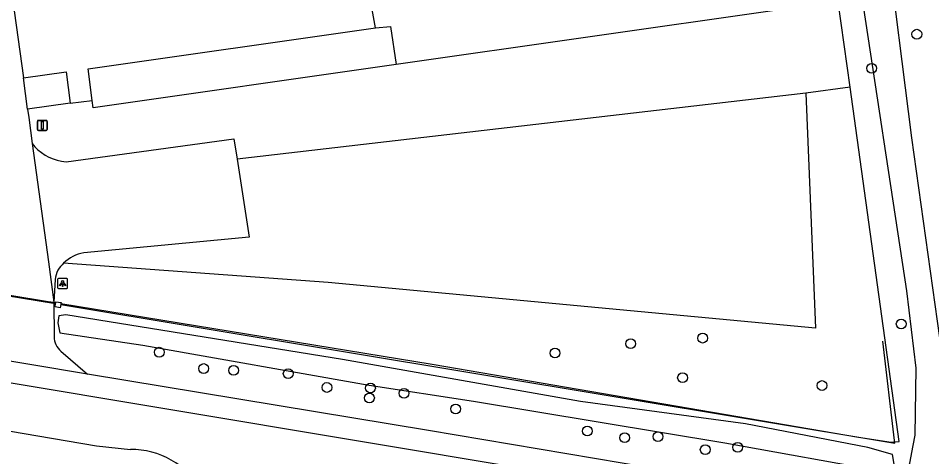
# Model space of a CAD drawing. Extents: x 162157 to 163165, y 378998 to 380775.
# Drawn here: x 162318.7 to 162409.9, y 379702.1 to 379745.9 of the extents above; entities that cross this region are included whole.
import ezdxf

# ---------------------------------------------------------------- set-up
doc = ezdxf.new("R2010")
doc.units = 0
for name, color, linetype in [('IMGEO_Boom', 7, 'Continuous'), ('IMGEO_Fietspad_gesloten', 7, 'Continuous'), ('IMGEO_Gemengd_bos', 7, 'Continuous'), ('IMGEO_Groenvoorziening', 7, 'Continuous'), ('IMGEO_Hek', 7, 'Continuous'), ('IMGEO_Lichtpunt', 7, 'Continuous'), ('IMGEO_Loofbos', 7, 'Continuous'), ('IMGEO_Muur', 7, 'Continuous'), ('IMGEO_Parkeervlak_gesloten', 7, 'Continuous'), ('IMGEO_Rijbaan_lokaal_onverhard', 7, 'Continuous'), ('IMGEO_Verkeersbordpaal', 7, 'Continuous'), ('IMGEO_Voetpad_gesloten', 7, 'Continuous'), ('IMGEO_Voetpad_open', 7, 'Continuous'), ('IMGEO_Waterloop', 7, 'Continuous')]:
    doc.layers.add(name, color=color, linetype=linetype)

msp = doc.modelspace()

# ---------------------------------------------------------------- linework, layer by layer
at = {"layer": 'IMGEO_Boom'}
for centre in [(162408.442, 379744.298), (162403.929, 379740.894), (162406.882, 379715.333), (162379.869, 379713.357), (162387.056, 379713.92), (162332.799, 379712.511), (162372.315, 379712.426), (162337.239, 379710.879), (162340.221, 379710.699), (162345.674, 379710.376), (162385.05, 379709.964), (162349.54, 379708.988), (162353.892, 379708.929), (162398.977, 379709.18), (162353.788, 379707.935), (162357.242, 379708.406), (162362.389, 379706.842), (162375.552, 379704.63), (162379.264, 379703.966), (162382.598, 379704.076), (162387.314, 379702.776), (162390.564, 379703.004)]:
    msp.add_circle(centre, 0.489, dxfattribs=at)
at = {"layer": 'IMGEO_Fietspad_gesloten'}
for points in [[(162293.883, 379713.556), (162297.835, 379712.825), (162406.505, 379694.666), (162426.261, 379691.023), (162431.745, 379689.857)], [(162325.622, 379710.328), (162314.3, 379712.205)], [(162403.9, 379697.219), (162359.692, 379704.679), (162325.622, 379710.328)]]:
    msp.add_lwpolyline(points, dxfattribs=at)
at = {"layer": 'IMGEO_Gemengd_bos'}
for points in [[(162401.783, 379739.021), (162400.603, 379747.548)], [(162394.719, 379746.733), (162356.459, 379741.275)], [(162356.459, 379741.275), (162326.187, 379736.934), (162326.096, 379737.669)], [(162322.981, 379717.389), (162360.045, 379711.308), (162402.616, 379704.014), (162405.892, 379703.53), (162406.69, 379703.588), (162401.783, 379739.021)], [(162397.37, 379738.41), (162398.316, 379714.915), (162349.655, 379719.473), (162323.251, 379721.427)], [(162397.37, 379738.41), (162340.582, 379731.818)], [(162401.783, 379739.021), (162397.37, 379738.41)], [(162323.904, 379737.397), (162326.096, 379737.669)], [(162322.285, 379717.503), (162322.466, 379717.473)]]:
    msp.add_lwpolyline(points, dxfattribs=at)
at = {"layer": 'IMGEO_Groenvoorziening'}
for points in [[(162354.391, 379744.94), (162352.739, 379754.146)], [(162326.096, 379737.669), (162325.701, 379740.847), (162354.391, 379744.94)], [(162354.391, 379744.94), (162355.895, 379745.056), (162356.459, 379741.275)]]:
    msp.add_lwpolyline(points, dxfattribs=at)
at = {"layer": 'IMGEO_Hek'}
for points in [[(162401.783, 379739.021), (162400.603, 379747.548)], [(162326.096, 379737.669), (162325.701, 379740.847), (162354.391, 379744.94)], [(162354.391, 379744.94), (162355.895, 379745.056)], [(162326.187, 379736.934), (162326.096, 379737.669)], [(162317.34, 379718.213), (162322.451, 379717.379)], [(162322.968, 379717.295), (162406.236, 379703.434), (162406.208, 379703.68)], [(162406.208, 379703.68), (162405.057, 379713.613)]]:
    msp.add_lwpolyline(points, dxfattribs=at)
at = {"layer": 'IMGEO_Lichtpunt'}
for p, q in [((162322.655, 379719.777), (162322.655, 379718.97)), ((162322.655, 379719.777), (162322.655, 379718.97)), ((162323.557, 379719.872), (162322.749, 379719.872)), ((162323.557, 379719.872), (162322.749, 379719.872)), ((162323.651, 379718.97), (162323.651, 379719.777)), ((162323.651, 379718.97), (162323.651, 379719.777)), ((162322.749, 379718.876), (162323.557, 379718.876)), ((162322.749, 379718.876), (162323.557, 379718.876))]:
    msp.add_line(p, q, dxfattribs=at)
for points in [[(162323.029, 379719.441), (162323.068, 379719.413), (162322.88, 379719.151), (162322.842, 379719.178), (162323.029, 379719.441)], [(162323.131, 379719.393), (162323.178, 379719.393), (162323.178, 379719.071), (162323.131, 379719.071), (162323.131, 379719.393)], [(162323.241, 379719.413), (162323.279, 379719.44), (162323.466, 379719.178), (162323.427, 379719.15), (162323.241, 379719.413)]]:
    msp.add_lwpolyline(points, dxfattribs=at)
msp.add_circle((162323.154, 379719.575), 0.0994, dxfattribs=at)
for centre, start, end in [((162322.749, 379719.777), 90, 180), ((162322.749, 379719.777), 90, 180), ((162323.557, 379719.777), 0, 90), ((162323.557, 379719.777), 0, 90), ((162322.749, 379718.97), 180, 270), ((162322.749, 379718.97), 180, 270), ((162323.557, 379718.97), 270, 0), ((162323.557, 379718.97), 270, 360)]:
    msp.add_arc(centre, 0.0946, start, end, dxfattribs=at)
at = {"layer": 'IMGEO_Loofbos'}
msp.add_lwpolyline([(162200.706, 379732.277), (162205.491, 379732.528), (162214.541, 379733.002), (162226.745, 379733.002), (162231.259, 379732.528), (162235.614, 379731.527), (162241.895, 379730.106), (162247.114, 379728.274), (162254.858, 379725.049), (162258.235, 379723.285), (162261.79, 379721.082), (162272, 379715.314), (162279.233, 379712.147), (162286.048, 379710.401), (162294.223, 379708.812), (162310.274, 379706.198), (162313.432, 379705.394), (162326.545, 379703.142), (162329.924, 379702.799)], dxfattribs=at)
msp.add_arc((162329.973, 379694.684), 8.115, 30.16682, 90.34517, dxfattribs=at)
at = {"layer": 'IMGEO_Muur'}
for points in [[(162322.981, 379717.389), (162322.968, 379717.295), (162322.921, 379716.963), (162322.401, 379717.054), (162322.451, 379717.379), (162322.466, 379717.473)], [(162322.466, 379717.473), (162322.48, 379717.561), (162322.994, 379717.48), (162322.981, 379717.389)]]:
    msp.add_lwpolyline(points, dxfattribs=at)
at = {"layer": 'IMGEO_Parkeervlak_gesloten'}
for points in [[(162323.498, 379731.554), (162340.262, 379733.837), (162340.582, 379731.818)], [(162320.127, 379733.361), (162320.366, 379733.057)], [(162340.582, 379731.818), (162341.772, 379724.009), (162325.265, 379722.433)], [(162322.405, 379719.784), (162322.285, 379717.503)]]:
    msp.add_lwpolyline(points, dxfattribs=at)
for centre, radius, start, end in [((162323.876, 379736.357), 4.818, 223.23233, 265.49637), ((162325.809, 379718.825), 3.648, 98.57134, 134.51324), ((162325.859, 379718.783), 3.714, 134.61688, 148.82341), ((162325.495, 379719.358), 3.12, 154.40179, 172.15412)]:
    msp.add_arc(centre, radius, start, end, dxfattribs=at)
at = {"layer": 'IMGEO_Rijbaan_lokaal_onverhard'}
for points in [[(162403.9, 379697.219), (162404.509, 379697.493), (162405.382, 379698.152), (162406.603, 379699.412), (162406.857, 379699.674), (162407.427, 379700.529), (162407.743, 379701.432), (162408.085, 379703.181), (162408.289, 379704.226), (162408.362, 379710.922), (162407.433, 379718.658), (162402.674, 379750), (162400.562, 379766.602), (162399.53, 379777.438), (162398.595, 379783.512), (162394.073, 379815.929), (162388.914, 379854.445), (162387.247, 379866.948), (162383.975, 379890.989), (162369.543, 380000.044), (162352.327, 380129.869), (162352.7, 380129.905)], [(162407.905, 379787.067), (162404.332, 379784.268), (162402.997, 379782.608), (162402.579, 379781.281), (162405.355, 379754.235), (162407.918, 379733.942), (162410.93, 379712.277)]]:
    msp.add_lwpolyline(points, dxfattribs=at)
at = {"layer": 'IMGEO_Verkeersbordpaal'}
for p, q in [((162320.629, 379734.787), (162320.629, 379735.587)), ((162320.629, 379735.587), (162320.629, 379734.787)), ((162320.729, 379735.687), (162321.519, 379735.687)), ((162321.519, 379735.687), (162320.729, 379735.687)), ((162321.619, 379735.587), (162321.619, 379734.787)), ((162321.619, 379734.787), (162321.619, 379735.587)), ((162321.519, 379734.687), (162320.729, 379734.687)), ((162320.729, 379734.687), (162321.519, 379734.687))]:
    msp.add_line(p, q, dxfattribs=at)
msp.add_lwpolyline([(162321.049, 379735.562), (162321.199, 379735.562), (162321.199, 379734.812), (162321.049, 379734.812), (162321.049, 379735.562)], dxfattribs=at)
for centre, start, end in [((162320.729, 379735.587), 90, 180), ((162320.729, 379735.587), 90, 180), ((162321.519, 379735.587), 0, 90), ((162321.519, 379735.587), 360, 90), ((162320.729, 379734.787), 180, 270), ((162320.729, 379734.787), 180, 270), ((162321.519, 379734.787), 270, 0), ((162321.519, 379734.787), 270, 0)]:
    msp.add_arc(centre, 0.1, start, end, dxfattribs=at)
at = {"layer": 'IMGEO_Voetpad_gesloten'}
for points in [[(162308.342, 379818.234), (162319.23, 379739.952)], [(162319.659, 379736.804), (162319.23, 379739.952)], [(162319.659, 379736.804), (162319.773, 379735.962), (162320.127, 379733.361)], [(162320.127, 379733.361), (162320.652, 379729.505), (162321.734, 379721.551), (162322.285, 379717.503)], [(162317.673, 379718.252), (162321.707, 379717.594), (162322.285, 379717.503)]]:
    msp.add_lwpolyline(points, dxfattribs=at)
at = {"layer": 'IMGEO_Voetpad_open'}
for points in [[(162319.23, 379739.952), (162323.504, 379740.549), (162323.904, 379737.397)], [(162323.904, 379737.397), (162319.659, 379736.804)], [(162322.285, 379717.503), (162322.299, 379714.074)], [(162322.985, 379712.621), (162325.622, 379710.328)]]:
    msp.add_lwpolyline(points, dxfattribs=at)
msp.add_arc((162324.242, 379714.103), 1.944, 180.85875, 229.68773, dxfattribs=at)
at = {"layer": 'IMGEO_Waterloop'}
msp.add_lwpolyline([(162406.31, 379700.53), (162406.01, 379702.29), (162403.555, 379702.993), (162391.321, 379705.364), (162374.86, 379707.576), (162351.107, 379711.776), (162323.459, 379716.261), (162322.779, 379716.162), (162322.659, 379715.462), (162322.878, 379714.442), (162331.154, 379713.215), (162353.764, 379709.214), (162364.192, 379707.612), (162389.259, 379703.446), (162405.55, 379700.531), (162406.31, 379700.53)], dxfattribs=at)

doc.saveas('drawing.dxf')
